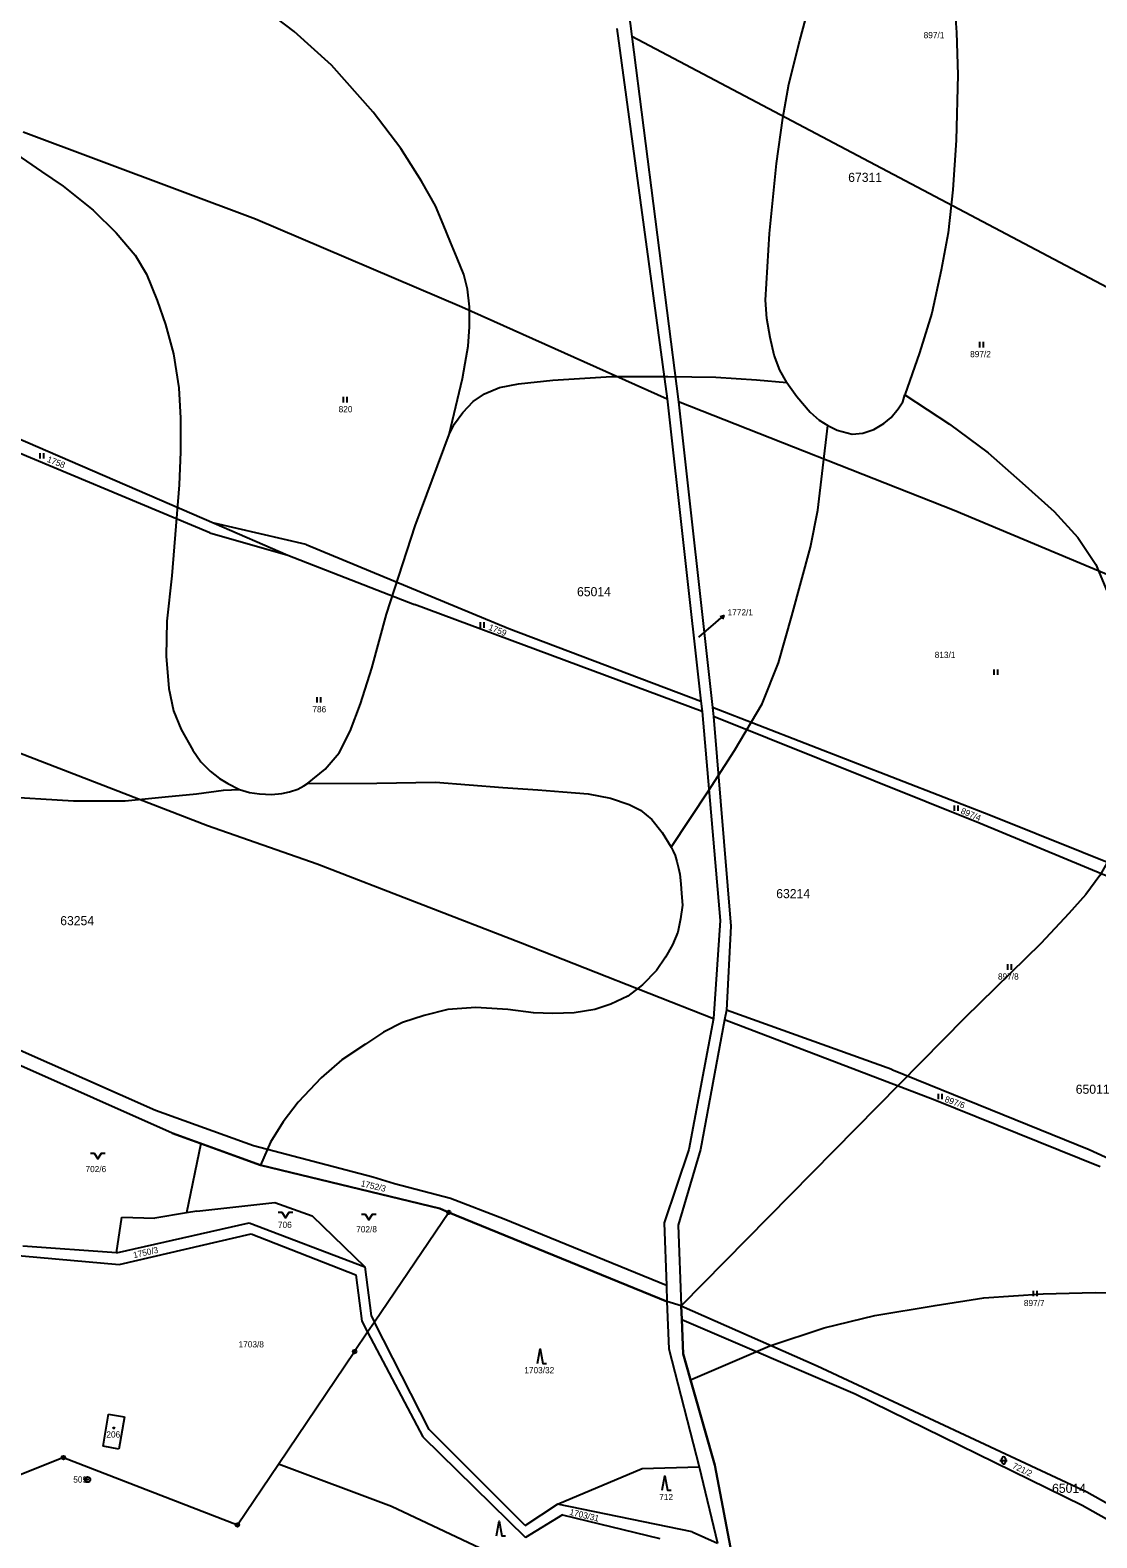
# Model space of a CAD drawing. Extents: x -546762 to -540209, y -1046851 to -1035694.
# Drawn here: x -543546.4 to -543253.7, y -1042655.9 to -1042242 of the extents above; entities that cross this region are included whole.
import ezdxf

# ---------------------------------------------------------------- set-up
doc = ezdxf.new("R2010")
doc.units = 0
for name, color, linetype in [('Vrstva 1', 7, 'Continuous'), ('Vrstva 16', 7, 'Continuous'), ('Vrstva 17', 7, 'Continuous'), ('Vrstva 18', 7, 'Continuous'), ('Vrstva 19', 7, 'Continuous'), ('Vrstva 24', 7, 'Continuous'), ('Vrstva 25', 7, 'Continuous'), ('Vrstva 3', 7, 'Continuous'), ('Vrstva 37', 7, 'Continuous'), ('Vrstva 52', 7, 'Continuous'), ('Vrstva 53', 7, 'Continuous'), ('Vrstva 6', 7, 'Continuous')]:
    doc.layers.add(name, color=color, linetype=linetype)

msp = doc.modelspace()

# ---------------------------------------------------------------- linework, layer by layer
at = {"layer": 'Vrstva 1'}
for p, q in [((-543385.45, -1042241.6), (-543371.6, -1042343.2)), ((-543507.43, -1042544.83), (-543499.62, -1042547.66)), ((-543499.62, -1042547.66), (-543503.57, -1042566.73)), ((-543499.62, -1042547.66), (-543483.19, -1042553.62)), ((-543503.57, -1042566.73), (-543512.26, -1042568.19)), ((-543500.7, -1042566.25), (-543503.57, -1042566.73))]:
    msp.add_line(p, q, dxfattribs=at)
for points in [[(-543386.71, -1042201.5), (-543381.32, -1042243.78)], [(-543381.32, -1042243.78), (-543368.52, -1042344.07)], [(-543371.6, -1042343.2), (-543362.33, -1042426.24)], [(-543368.52, -1042344.07), (-543359.17, -1042427.94)], [(-543362.33, -1042426.24), (-543362.01, -1042429.09)], [(-543362.01, -1042429.09), (-543357.02, -1042486.5)], [(-543359.17, -1042427.94), (-543358.89, -1042430.42)], [(-543358.89, -1042430.42), (-543354.12, -1042488.02)], [(-543357.02, -1042486.5), (-543358.9, -1042513.36)], [(-543354.12, -1042488.02), (-543355.34, -1042511.12)], [(-543355.34, -1042511.12), (-543355.82, -1042513.73)], [(-543358.9, -1042513.36), (-543365.63, -1042549.31)], [(-543355.82, -1042513.73), (-543362.41, -1042549.31)], [(-543512, -1042538.63), (-543550.85, -1042521.45)], [(-543507.43, -1042544.83), (-543550.66, -1042525.64)], [(-543485.11, -1042548.28), (-543512, -1042538.63)], [(-543452.4, -1042556.89), (-543485.11, -1042548.28)], [(-543365.63, -1042549.31), (-543372.46, -1042569.5)], [(-543362.41, -1042549.31), (-543368.59, -1042570.06)], [(-543483.19, -1042553.62), (-543434.03, -1042565.57)], [(-543446.48, -1042558.79), (-543452.4, -1042556.89)], [(-543431.03, -1042562.8), (-543446.48, -1042558.79)], [(-543500.7, -1042566.25), (-543479.28, -1042563.92)], [(-543479.28, -1042563.92), (-543469.04, -1042567.57)], [(-543434.03, -1042565.57), (-543431.55, -1042566.59)], [(-543416.33, -1042568.45), (-543431.03, -1042562.8)], [(-543522.7, -1042577.71), (-543521.27, -1042567.95)], [(-543522.7, -1042577.71), (-543486.37, -1042569.49)], [(-543521.27, -1042567.95), (-543512.26, -1042568.19)], [(-543486.37, -1042569.49), (-543454.55, -1042581.52)], [(-543469.04, -1042567.57), (-543454.55, -1042581.52)], [(-543431.55, -1042566.59), (-543451.95, -1042596.77)], [(-543431.55, -1042566.59), (-543371.66, -1042591.08)], [(-543371.82, -1042586.64), (-543416.33, -1042568.45)], [(-543372.46, -1042569.5), (-543371.82, -1042586.64)], [(-543368.59, -1042570.06), (-543367.72, -1042592.26)], [(-543522.03, -1042580.92), (-543485.81, -1042572.52)], [(-543485.81, -1042572.52), (-543457.01, -1042583.7)], [(-543557.05, -1042577.79), (-543522.03, -1042580.92)], [(-543522.7, -1042577.71), (-543548.41, -1042575.83)], [(-543454.55, -1042581.52), (-543452.85, -1042595.01)], [(-543457.01, -1042583.7), (-543455.45, -1042596.43)], [(-543371.82, -1042586.64), (-543371.66, -1042591.08)], [(-543452.85, -1042595.01), (-543451.95, -1042596.77)], [(-543371.66, -1042591.08), (-543371.18, -1042604.03)], [(-543367.72, -1042592.26), (-543330.42, -1042608.69)], [(-543367.72, -1042592.26), (-543367.57, -1042596.04)], [(-543455.45, -1042596.43), (-543453.82, -1042599.51)], [(-543451.95, -1042596.77), (-543453.82, -1042599.51)], [(-543367.57, -1042596.04), (-543320.01, -1042616.45)], [(-543367.57, -1042596.04), (-543367.21, -1042605.44)], [(-543453.82, -1042599.51), (-543457.4, -1042604.82)], [(-543478.32, -1042635.76), (-543457.4, -1042604.82)], [(-543371.18, -1042604.03), (-543362.79, -1042636.49)], [(-543367.21, -1042605.44), (-543358.52, -1042636)], [(-543330.42, -1042608.69), (-543256.45, -1042643.31)], [(-543320.01, -1042616.45), (-543257.66, -1042646.99)], [(-543526.44, -1042630.81), (-543524.92, -1042621.96)], [(-543524.92, -1042621.96), (-543520.56, -1042622.7)], [(-543520.56, -1042622.7), (-543522.08, -1042631.56)], [(-543522.08, -1042631.56), (-543526.44, -1042630.81)], [(-543537.32, -1042633.92), (-543614.18, -1042664.6)], [(-543537.32, -1042633.92), (-543489.56, -1042652.39)], [(-543489.56, -1042652.39), (-543478.32, -1042635.76)], [(-543358.52, -1042636), (-543353.51, -1042662.41)], [(-543362.79, -1042636.49), (-543357.77, -1042657.4)], [(-543256.45, -1042643.31), (-543211.36, -1042668.6)], [(-543257.66, -1042646.99), (-543220.69, -1042667.71)]]:
    msp.add_lwpolyline(points, dxfattribs=at)
at = {"layer": 'Vrstva 16'}
msp.add_line((-543358.28, -1042404.66), (-543356.01, -1042402.7), dxfattribs=at)
for points in [[(-543362.9, -1042408.63), (-543358.28, -1042404.66)], [(-543357.09, -1042402.98), (-543356.01, -1042402.7), (-543356.44, -1042403.73)]]:
    msp.add_lwpolyline(points, dxfattribs=at)
at = {"layer": 'Vrstva 24'}
for centre, radius in [((-543431.55, -1042566.59), 0.5), ((-543431.55, -1042566.59), 0.1), ((-543457.4, -1042604.82), 0.5), ((-543457.4, -1042604.82), 0.1), ((-543537.32, -1042633.92), 0.5), ((-543537.32, -1042633.92), 0.1), ((-543530.69, -1042639.94), 0.75), ((-543530.69, -1042639.94), 0.1), ((-543489.56, -1042652.39), 0.5), ((-543489.56, -1042652.39), 0.1)]:
    msp.add_circle(centre, radius, dxfattribs=at)
at = {"layer": 'Vrstva 25'}
for p, q in [((-543285.75, -1042329.11), (-543285.75, -1042327.61)), ((-543284.75, -1042329.11), (-543284.75, -1042327.61)), ((-543460.43, -1042344.23), (-543460.43, -1042342.73)), ((-543459.43, -1042344.23), (-543459.43, -1042342.73)), ((-543543.71, -1042359.62), (-543543.71, -1042358.12)), ((-543542.71, -1042359.62), (-543542.71, -1042358.12)), ((-543422.86, -1042406.1), (-543422.86, -1042404.6)), ((-543421.86, -1042406.1), (-543421.86, -1042404.6)), ((-543281.88, -1042419.02), (-543281.88, -1042417.52)), ((-543280.88, -1042419.02), (-543280.88, -1042417.52)), ((-543467.67, -1042426.61), (-543467.67, -1042425.11)), ((-543466.67, -1042426.61), (-543466.67, -1042425.11)), ((-543292.75, -1042456.38), (-543292.75, -1042454.88)), ((-543291.75, -1042456.38), (-543291.75, -1042454.88)), ((-543278.11, -1042499.98), (-543278.11, -1042498.48)), ((-543277.11, -1042499.98), (-543277.11, -1042498.48)), ((-543297.15, -1042535.52), (-543297.15, -1042534.02)), ((-543296.15, -1042535.52), (-543296.15, -1042534.02)), ((-543271.01, -1042589.62), (-543271.01, -1042588.12)), ((-543270.01, -1042589.62), (-543270.01, -1042588.12)), ((-543280.25, -1042634.69), (-543278.25, -1042634.69)), ((-543279.75, -1042635.19), (-543279.75, -1042634.19)), ((-543278.75, -1042634.19), (-543278.75, -1042635.19))]:
    msp.add_line(p, q, dxfattribs=at)
for points in [[(-543529.86, -1042550.36), (-543528.86, -1042550.36), (-543527.86, -1042551.86), (-543526.86, -1042550.36), (-543525.86, -1042550.36)], [(-543478.33, -1042566.55), (-543477.33, -1042566.55), (-543476.33, -1042568.05), (-543475.33, -1042566.55), (-543474.33, -1042566.55)], [(-543455.49, -1042567.1), (-543454.49, -1042567.1), (-543453.49, -1042568.6), (-543452.49, -1042567.1), (-543451.49, -1042567.1)], [(-543407.19, -1042608.07), (-543406.49, -1042604.07), (-543405.69, -1042608.07), (-543404.69, -1042608.07)], [(-543372.98, -1042642.9), (-543372.28, -1042638.9), (-543371.48, -1042642.9), (-543370.48, -1042642.9)], [(-543418.45, -1042655.37), (-543417.75, -1042651.37), (-543416.95, -1042655.37), (-543415.95, -1042655.37)]]:
    msp.add_lwpolyline(points, dxfattribs=at)
msp.add_circle((-543523.48, -1042625.8), 0.175, dxfattribs=at)
for centre, start, end in [((-543279.25, -1042634.19), 0, 180), ((-543279.25, -1042635.19), 180, 0)]:
    msp.add_arc(centre, 0.5, start, end, dxfattribs=at)
at = {"layer": 'Vrstva 3'}
for points in [[(-543526.44, -1042630.81), (-543524.92, -1042621.96)], [(-543524.92, -1042621.96), (-543520.56, -1042622.7)], [(-543520.56, -1042622.7), (-543522.08, -1042631.56)], [(-543522.08, -1042631.56), (-543526.44, -1042630.81)]]:
    msp.add_lwpolyline(points, dxfattribs=at)
at = {"layer": 'Vrstva 37'}
msp.add_circle((-543523.48, -1042625.8), 0.175, dxfattribs=at)
at = {"layer": 'Vrstva 52'}
for points in [[(-543338.76, -1042338.77), (-543340.69, -1042335.37), (-543342.27, -1042331.25), (-543343.36, -1042326.41), (-543344.21, -1042321.2), (-543344.58, -1042316.11), (-543343.49, -1042297.82), (-543341.55, -1042278.67), (-543339.85, -1042266.19), (-543338.23, -1042256.81), (-543335.19, -1042244.9), (-543331.03, -1042229.52), (-543329.44, -1042224.19), (-543327.85, -1042220.73), (-543325.36, -1042216.92), (-543322.87, -1042214.5), (-543320.52, -1042213.04), (-543318.51, -1042212.28), (-543315.88, -1042211.66), (-543313.6, -1042211.52), (-543311.45, -1042211.59)], [(-543311.45, -1042211.59), (-543308.34, -1042212.35), (-543305.91, -1042213.53), (-543303.91, -1042215.19), (-543301.42, -1042217.48), (-543298.72, -1042220.87), (-543296.23, -1042225.72), (-543294.43, -1042230.15), (-543293.18, -1042234.92), (-543292.49, -1042238.8), (-543292.19, -1042242.63), (-543291.83, -1042254.26), (-543292.32, -1042272.2), (-543293.16, -1042285.89), (-543294.5, -1042297.64), (-543296.43, -1042307.94), (-543298.98, -1042319.7), (-543302.37, -1042330.6), (-543306.34, -1042342.17)], [(-543431.47, -1042353.05), (-543427.75, -1042337.7), (-543427.06, -1042333.41), (-543426.23, -1042328.77), (-543425.82, -1042323.44), (-543425.89, -1042317.97), (-543426.37, -1042313.12), (-543427.41, -1042309.11), (-543429.21, -1042304.6), (-543431.08, -1042300.24), (-543433.08, -1042295.33), (-543435.23, -1042290.27), (-543439.01, -1042283.46), (-543444.7, -1042274.5), (-543452.33, -1042264.56), (-543463.72, -1042251.6), (-543474.01, -1042242.39), (-543484.19, -1042234.63), (-543492.66, -1042229.18)], [(-543555.77, -1042272.34), (-543543.29, -1042280.82), (-543537.36, -1042284.82), (-543529.12, -1042291.48), (-543522.83, -1042297.66), (-543517.62, -1042303.84), (-543514.47, -1042309.05), (-543511.56, -1042316.2), (-543509.26, -1042322.86), (-543507.08, -1042330.86), (-543505.63, -1042340.19), (-543505.15, -1042348.55), (-543505.15, -1042357.76), (-543505.5, -1042366.86), (-543507.56, -1042391.83), (-543508.89, -1042404.31), (-543509.13, -1042413.88), (-543508.41, -1042422.73), (-543507.08, -1042428.9), (-543505.02, -1042433.99), (-543501.83, -1042439.72), (-543499.62, -1042442.89), (-543497.05, -1042445.46), (-543494.48, -1042447.44), (-543492.18, -1042448.86), (-543489.01, -1042450.46)], [(-543431.47, -1042353.05), (-543429.96, -1042350.1), (-543427.66, -1042346.95), (-543424.87, -1042343.93), (-543421.72, -1042341.87), (-543417.61, -1042340.17), (-543412.4, -1042339.08), (-543402.95, -1042338.11), (-543386.84, -1042337.14), (-543371.46, -1042337.14), (-543358.26, -1042337.26)], [(-543358.26, -1042337.26), (-543347.12, -1042337.99), (-543338.76, -1042338.77)], [(-543338.76, -1042338.77), (-543335.97, -1042342.64), (-543332.34, -1042346.88), (-543329.84, -1042349.09), (-543327.47, -1042350.59)], [(-543327.47, -1042350.59), (-543324.94, -1042351.86), (-543320.83, -1042352.93), (-543317.9, -1042352.65), (-543314.86, -1042351.7), (-543312.13, -1042350.04), (-543310.11, -1042348.34), (-543308.17, -1042346), (-543306.87, -1042344.1), (-543306.34, -1042342.17)], [(-543306.34, -1042342.17), (-543294.11, -1042350.17)], [(-543370.54, -1042466.34), (-543360.25, -1042450.83), (-543353.1, -1042439.81), (-543345.49, -1042427), (-543341.01, -1042415.73), (-543337.38, -1042402.77), (-543332.29, -1042383.98), (-543330.23, -1042373.8), (-543327.47, -1042350.59)], [(-543294.11, -1042350.17), (-543283.46, -1042358.04), (-543274.13, -1042366.28), (-543265.41, -1042374.16), (-543258.87, -1042381.31), (-543253.91, -1042388.7), (-543250.42, -1042397.03), (-543247.03, -1042408.54), (-543244.37, -1042419.08), (-543242.92, -1042427.08), (-543242.19, -1042434.59), (-543242.31, -1042441.62), (-543243.28, -1042447.92), (-543244.37, -1042453.25), (-543245.82, -1042459.67), (-543247.4, -1042463.79), (-543249.7, -1042468.64), (-543252.85, -1042474.09), (-543256.72, -1042479.3), (-543261.32, -1042484.51), (-543269.07, -1042492.79), (-543289.89, -1042513.14), (-543367.72, -1042592.26)], [(-543470.32, -1042448.88), (-543465.5, -1042444.9), (-543461.62, -1042440.42), (-543458.59, -1042434.48), (-543455.81, -1042426.97), (-543452.66, -1042417.15), (-543448.66, -1042402.37), (-543440.79, -1042378.14), (-543431.47, -1042353.05)], [(-543489.01, -1042450.46), (-543486.21, -1042451.36), (-543483.52, -1042451.71), (-543480.2, -1042451.87), (-543477.39, -1042451.63), (-543475.3, -1042451.12), (-543472.93, -1042450.37), (-543471.34, -1042449.5), (-543470.32, -1042448.88)], [(-543470.32, -1042448.88), (-543451.31, -1042448.76), (-543435.2, -1042448.52), (-543416.67, -1042449.97)], [(-543416.67, -1042449.97), (-543407.13, -1042450.62), (-543400.28, -1042451.18), (-543393.29, -1042451.73), (-543387.13, -1042452.91), (-543382.01, -1042454.64), (-543378.9, -1042456.16), (-543375.85, -1042458.73), (-543372.96, -1042462.34), (-543370.54, -1042466.34)], [(-543739.84, -1042477.33), (-543716.42, -1042467.37), (-543694.17, -1042460.16), (-543673.4, -1042455.07), (-543651.36, -1042451.67), (-543626.13, -1042450.4), (-543604.73, -1042450.61), (-543582.48, -1042451.46), (-543555.56, -1042452.31), (-543534.58, -1042453.58), (-543520.38, -1042453.58), (-543509.36, -1042452.52), (-543500.76, -1042451.67), (-543493.37, -1042450.71), (-543489.01, -1042450.46)], [(-543370.54, -1042466.34), (-543369.91, -1042467.4), (-543369.42, -1042468.64), (-543368.92, -1042470.25), (-543368.51, -1042472.08), (-543368.15, -1042473.74), (-543367.83, -1042476.4), (-543367.62, -1042479.05), (-543367.41, -1042482.23), (-543367.9, -1042485.97), (-543368.66, -1042489.64), (-543370.11, -1042493.17), (-543372.05, -1042496.5), (-543374.51, -1042500.2), (-543378.38, -1042504.08), (-543382.38, -1042507.23), (-543387.1, -1042509.41), (-543391.46, -1042510.86), (-543397.15, -1042511.83), (-543402.97, -1042511.95), (-543408.3, -1042511.83), (-543415.32, -1042510.86), (-543424.16, -1042510.38), (-543431.79, -1042510.86), (-543438.33, -1042512.56), (-543444.26, -1042514.5), (-543449.47, -1042517.16), (-543454.44, -1042520.44), (-543460.86, -1042524.68), (-543466.55, -1042529.64), (-543472.85, -1042536.31), (-543476.96, -1042541.76), (-543480.48, -1042547.34), (-543483.19, -1042553.62)], [(-543483.19, -1042553.62), (-543507.43, -1042544.83), (-543550.66, -1042525.64), (-543554.61, -1042523.89), (-543581.39, -1042516.54), (-543608.28, -1042507.31), (-543616.31, -1042504.56), (-543646.85, -1042494.45), (-543645.83, -1042501.33), (-543643.01, -1042520.26), (-543691.54, -1042498.84), (-543739.84, -1042477.33)], [(-543367.72, -1042592.26), (-543371.66, -1042591.08), (-543431.55, -1042566.59), (-543434.03, -1042565.57), (-543483.19, -1042553.62)], [(-543365.18, -1042612.58), (-543343.39, -1042603.19), (-543328.55, -1042598.31), (-543314.56, -1042594.92), (-543298.03, -1042592.16), (-543284.68, -1042590.04), (-543268.36, -1042588.98), (-543254.16, -1042588.56), (-543244.85, -1042588.86)], [(-543221.29, -1042590.89), (-543188.65, -1042589.23), (-543183.26, -1042592.8), (-543166.24, -1042609.08), (-543156.28, -1042626.85), (-543155.8, -1042629.55), (-543175.33, -1042664.39), (-543179.07, -1042671.76), (-543184.97, -1042683.39), (-543188.51, -1042685.74), (-543220.69, -1042667.71), (-543253.97, -1042725.22), (-543291, -1042703.5), (-543353.51, -1042662.41), (-543358.52, -1042636), (-543365.18, -1042612.58)], [(-543365.18, -1042612.58), (-543367.21, -1042605.44), (-543367.57, -1042596.04), (-543367.72, -1042592.26)]]:
    msp.add_lwpolyline(points, dxfattribs=at)
at = {"layer": 'Vrstva 6'}
for points in [[(-543205.04, -1042336.81), (-543381.32, -1042243.78)], [(-543548.37, -1042269.93), (-543484.56, -1042293.85)], [(-543484.56, -1042293.85), (-543428, -1042317.98)], [(-543428, -1042317.98), (-543371.6, -1042343.2)], [(-543292.86, -1042373.91), (-543368.52, -1042344.07)], [(-543497.11, -1042380), (-543559.31, -1042354.04)], [(-543556.72, -1042351.11), (-543495.98, -1042377.4)], [(-543226.69, -1042401.65), (-543292.86, -1042373.91)], [(-543495.98, -1042377.4), (-543475.74, -1042386.16)], [(-543470.66, -1042383.22), (-543495.98, -1042377.4)], [(-543497.11, -1042380), (-543475.74, -1042386.16)], [(-543470.66, -1042383.22), (-543415.04, -1042406.31)], [(-543475.74, -1042386.16), (-543440.98, -1042399.71)], [(-543362.01, -1042429.09), (-543440.98, -1042399.71)], [(-543415.04, -1042406.31), (-543362.33, -1042426.24)], [(-543282.86, -1042457.61), (-543359.17, -1042427.94)], [(-543285.67, -1042459.84), (-543358.89, -1042430.42)], [(-543553.42, -1042438.83), (-543497.81, -1042460.35)], [(-543245.25, -1042472.75), (-543282.86, -1042457.61)], [(-543497.81, -1042460.35), (-543467.71, -1042470.89)], [(-543217.58, -1042488.15), (-543285.67, -1042459.84)], [(-543467.71, -1042470.89), (-543411.85, -1042492.48)], [(-543411.85, -1042492.48), (-543358.9, -1042513.36)], [(-543309.96, -1042527.35), (-543355.34, -1042511.12)], [(-543298.14, -1042535.75), (-543355.82, -1042513.73)], [(-543309.96, -1042527.35), (-543255.74, -1042549.35)], [(-543252.74, -1042554.11), (-543298.14, -1042535.75)], [(-543255.74, -1042549.35), (-543228.37, -1042561.85)], [(-543436.96, -1042626.2), (-543451.95, -1042596.77)], [(-543453.82, -1042599.51), (-543438.66, -1042628.18)], [(-543438.66, -1042628.18), (-543410.47, -1042655.81)], [(-543410.57, -1042652.56), (-543436.96, -1042626.2)], [(-543447.25, -1042647.32), (-543478.32, -1042635.76)], [(-543401.72, -1042646.67), (-543378.48, -1042636.89)], [(-543378.48, -1042636.89), (-543362.79, -1042636.49)], [(-543348.55, -1042693.94), (-543447.25, -1042647.32)], [(-543410.57, -1042652.56), (-543401.72, -1042646.67)], [(-543364.75, -1042654.27), (-543401.72, -1042646.67)], [(-543400.31, -1042649.63), (-543410.47, -1042655.81)], [(-543400.31, -1042649.63), (-543373.62, -1042656.09)], [(-543364.75, -1042654.27), (-543357.77, -1042657.4)]]:
    msp.add_lwpolyline(points, dxfattribs=at)

# ---------------------------------------------------------------- texts
at = {"layer": 'Vrstva 16'}
msp.add_text('1772/1', height=1.7, dxfattribs=at).set_placement((-543355.01, -1042402.7))
at = {"layer": 'Vrstva 17'}
msp.add_text('509', height=1.7, dxfattribs=at).set_placement((-543534.61, -1042640.79))
at = {"layer": 'Vrstva 18'}
for s, height, p in [('897/1', 1.7, (-543301.2, -1042244.23)), ('897/2', 1.7, (-543288.44, -1042331.81)), ('820', 1.7, (-543461.77, -1042346.93)), ('1772/1', 0.1, (-543363.09, -1042408.63)), ('813/1', 1.7, (-543298.16, -1042414.39)), ('786', 1.7, (-543468.98, -1042429.31)), ('897/8', 1.7, (-543280.8, -1042502.68)), ('702/6', 1.7, (-543531.25, -1042555.55)), ('706', 1.7, (-543478.43, -1042570.84)), ('702/8', 1.7, (-543456.95, -1042572.08)), ('897/7', 1.7, (-543273.7, -1042592.32)), ('1703/8', 1.7, (-543489.23, -1042603.67)), ('1703/32', 1.7, (-543410.81, -1042610.77)), ('712', 1.7, (-543373.78, -1042645.6))]:
    msp.add_text(s, height=height, dxfattribs=at).set_placement(p)
for s, rotation, p in [('1758', 338.7189, (-543541.97, -1042360.49)), ('1759', 338.2843, (-543420.78, -1042406.59)), ('897/4', 337.2147, (-543291.16, -1042457.01)), ('897/6', 340.0185, (-543295.58, -1042536.19)), ('1752/3', 346.7026, (-543455.8, -1042559.38)), ('1750/3', 12.6714, (-543517.95, -1042579.17)), ('721/2', 334.273, (-543277.02, -1042636.75)), ('1703/31', 346.6197, (-543398.52, -1042649.61))]:
    msp.add_text(s, height=1.7, rotation=rotation, dxfattribs=at).set_placement(p)
at = {"layer": 'Vrstva 19'}
msp.add_text('206', height=1.7, dxfattribs=at).set_placement((-543525.52, -1042628.41))
at = {"layer": 'Vrstva 53'}
for s, p in [('67311', (-543321.91, -1042283.69)), ('65014', (-543396.34, -1042397.43)), ('63214', (-543341.66, -1042480.33)), ('63254', (-543538.19, -1042487.76)), ('65011', (-543259.45, -1042534.03)), ('65014', (-543265.95, -1042643.6))]:
    msp.add_text(s, height=2.5, dxfattribs=at).set_placement(p)

doc.saveas('drawing.dxf')
